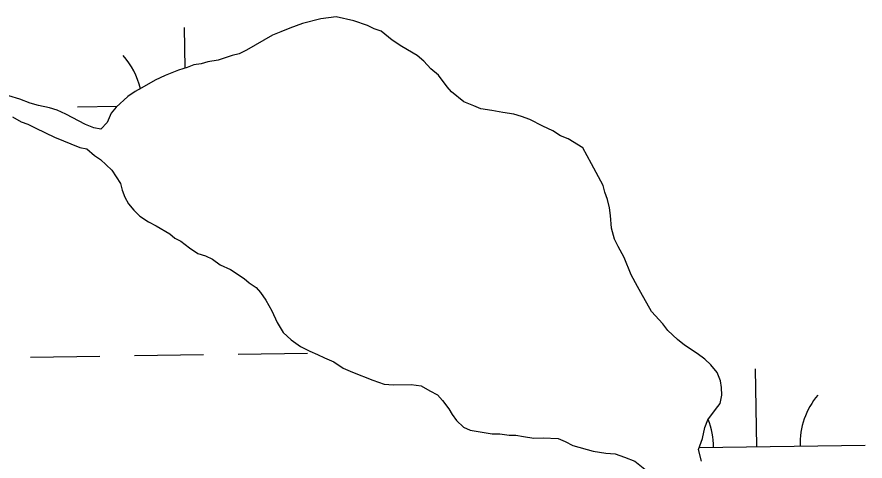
# Model space of a CAD drawing. Extents: x 3807117 to 3845308, y 337856 to 363736.
# Drawn here: x 3834178 to 3834569.7, y 359509.5 to 359714.9 of the extents above; entities that cross this region are included whole.
import ezdxf

# ---------------------------------------------------------------- set-up
doc = ezdxf.new("R2010")
doc.units = 0
doc.layers.add('V-TOPO-SHOR', color=7, linetype='Continuous')
doc.layers.add('V-WETL-SWMP', color=7, linetype='Continuous')

msp = doc.modelspace()

# ---------------------------------------------------------------- linework, layer by layer
at = {"layer": 'V-TOPO-SHOR'}
for p, q in [((3834318.36, 359713.95), (3834309.83, 359711.81)), ((3834325.35, 359714.89), (3834318.36, 359713.95)), ((3834333.58, 359713.12), (3834325.35, 359714.89)), ((3834304.03, 359709.73), (3834299.78, 359708.07)), ((3834309.83, 359711.81), (3834304.03, 359709.73)), ((3834339.86, 359710.93), (3834333.58, 359713.12)), ((3834343.01, 359709.44), (3834339.86, 359710.93)), ((3834295.92, 359706.42), (3834284, 359699.53)), ((3834299.78, 359708.07), (3834295.92, 359706.42)), ((3834346.15, 359708.34), (3834343.01, 359709.44)), ((3834351.32, 359704.17), (3834346.15, 359708.34)), ((3834355.67, 359701.15), (3834351.32, 359704.17)), ((3834280.53, 359697.89), (3834277.43, 359697.04)), ((3834284, 359699.53), (3834280.53, 359697.89)), ((3834362.78, 359697.03), (3834355.67, 359701.15)), ((3834266.19, 359694.06), (3834263.09, 359693.21)), ((3834270.85, 359694.94), (3834266.19, 359694.06)), ((3834277.43, 359697.04), (3834270.85, 359694.94)), ((3834365.96, 359694.37), (3834362.78, 359697.03)), ((3834369.15, 359690.93), (3834365.96, 359694.37)), ((3834252.64, 359690.25), (3834246.46, 359687.77)), ((3834256.51, 359691.5), (3834252.64, 359690.25)), ((3834259.6, 359692.74), (3834256.51, 359691.5)), ((3834263.09, 359693.21), (3834259.6, 359692.74)), ((3834372.73, 359687.9), (3834369.15, 359690.93)), ((3834246.46, 359687.77), (3834241.83, 359685.71)), ((3834376.75, 359682.53), (3834372.73, 359687.9)), ((3834241.83, 359685.71), (3834235.68, 359682.07)), ((3834378.75, 359680.24), (3834376.75, 359682.53)), ((3834179.28, 359676.89), (3834174.18, 359678.34)), ((3834232.6, 359680.44), (3834229.14, 359678.02)), ((3834235.68, 359682.07), (3834232.6, 359680.44)), ((3834384.31, 359675.69), (3834378.75, 359680.24)), ((3834184, 359675.05), (3834179.28, 359676.89)), ((3834187.92, 359673.97), (3834184, 359675.05)), ((3834229.14, 359678.02), (3834223.79, 359673.22)), ((3834389.03, 359673.85), (3834384.31, 359675.69)), ((3834193.01, 359672.92), (3834187.92, 359673.97)), ((3834196.55, 359671.83), (3834193.01, 359672.92)), ((3834200.48, 359669.97), (3834196.55, 359671.83)), ((3834221.52, 359670.44), (3834219.67, 359666.12)), ((3834223.79, 359673.22), (3834221.52, 359670.44)), ((3834392.18, 359672.36), (3834389.03, 359673.85)), ((3834397.26, 359671.69), (3834392.18, 359672.36)), ((3834402.35, 359670.64), (3834397.26, 359671.69)), ((3834407.43, 359669.98), (3834402.35, 359670.64)), ((3834175.96, 359668.63), (3834179.91, 359666.38)), ((3834209.56, 359665.11), (3834200.48, 359669.97)), ((3834410.96, 359668.89), (3834407.43, 359669.98)), ((3834414.89, 359667.42), (3834410.96, 359668.89)), ((3834420.81, 359664.43), (3834414.89, 359667.42)), ((3834179.91, 359666.38), (3834183.05, 359665.29)), ((3834183.05, 359665.29), (3834186.6, 359663.42)), ((3834186.6, 359663.42), (3834195.27, 359659.33)), ((3834213.49, 359663.64), (3834209.56, 359665.11)), ((3834216.62, 359662.93), (3834213.49, 359663.64)), ((3834219.67, 359666.12), (3834216.62, 359662.93)), ((3834425.53, 359662.2), (3834420.81, 359664.43)), ((3834195.27, 359659.33), (3834207.07, 359654.53)), ((3834429.09, 359659.94), (3834425.53, 359662.2)), ((3834432.63, 359658.46), (3834429.09, 359659.94)), ((3834439.35, 359654.33), (3834432.63, 359658.46)), ((3834207.07, 359654.53), (3834210.2, 359653.82)), ((3834210.2, 359653.82), (3834213.78, 359650.78)), ((3834213.78, 359650.78), (3834216.55, 359648.9)), ((3834443.42, 359647.02), (3834439.35, 359654.33)), ((3834216.55, 359648.9), (3834221.73, 359643.95)), ((3834448.71, 359637), (3834443.42, 359647.02)), ((3834221.73, 359643.95), (3834225.77, 359637.8)), ((3834225.77, 359637.8), (3834226.62, 359634.7)), ((3834449.56, 359633.9), (3834448.71, 359637)), ((3834226.62, 359634.7), (3834227.85, 359631.61)), ((3834227.85, 359631.61), (3834229.48, 359628.53)), ((3834450.81, 359630.43), (3834449.56, 359633.9)), ((3834229.48, 359628.53), (3834231.89, 359625.47)), ((3834451.67, 359626.55), (3834450.81, 359630.43)), ((3834231.89, 359625.47), (3834234.68, 359622.81)), ((3834452.14, 359623.05), (3834451.67, 359626.55)), ((3834234.68, 359622.81), (3834238.64, 359620.17)), ((3834238.64, 359620.17), (3834242.19, 359618.3)), ((3834452.66, 359617.22), (3834452.14, 359623.05)), ((3834242.19, 359618.3), (3834248.51, 359614.54)), ((3834453.95, 359612.18), (3834452.66, 359617.22)), ((3834248.51, 359614.54), (3834250.89, 359612.65)), ((3834250.89, 359612.65), (3834253.65, 359611.15)), ((3834455.59, 359608.71), (3834453.95, 359612.18)), ((3834253.65, 359611.15), (3834257.62, 359608.13)), ((3834257.62, 359608.13), (3834261.57, 359605.49)), ((3834458.43, 359603.71), (3834455.59, 359608.71)), ((3834261.57, 359605.49), (3834265.11, 359604.4)), ((3834265.11, 359604.4), (3834268.26, 359602.91)), ((3834268.26, 359602.91), (3834271.82, 359600.26)), ((3834271.82, 359600.26), (3834276.55, 359598.03)), ((3834461.73, 359595.6), (3834458.43, 359603.71)), ((3834276.55, 359598.03), (3834282.88, 359593.89)), ((3834282.88, 359593.89), (3834285.26, 359591.99)), ((3834464.58, 359590.21), (3834461.73, 359595.6)), ((3834285.26, 359591.99), (3834288.43, 359589.73)), ((3834288.43, 359589.73), (3834290.43, 359587.43)), ((3834466.2, 359587.51), (3834464.58, 359590.21)), ((3834290.43, 359587.43), (3834292.85, 359583.98)), ((3834471.08, 359578.66), (3834466.2, 359587.51)), ((3834292.85, 359583.98), (3834295.69, 359578.98)), ((3834295.69, 359578.98), (3834298.15, 359573.58)), ((3834476.27, 359572.93), (3834471.08, 359578.66)), ((3834298.15, 359573.58), (3834300.98, 359568.96)), ((3834478.68, 359569.87), (3834476.27, 359572.93)), ((3834300.98, 359568.96), (3834304.57, 359565.54)), ((3834483.06, 359565.68), (3834478.68, 359569.87)), ((3834304.57, 359565.54), (3834308.92, 359562.52)), ((3834486.24, 359563.02), (3834483.06, 359565.68)), ((3834308.92, 359562.52), (3834313.26, 359560.28)), ((3834492.17, 359559.26), (3834486.24, 359563.02)), ((3834313.26, 359560.28), (3834316.8, 359558.8)), ((3834316.8, 359558.8), (3834319.95, 359557.31)), ((3834319.95, 359557.31), (3834324.28, 359555.46)), ((3834495.74, 359556.61), (3834492.17, 359559.26)), ((3834324.28, 359555.46), (3834328.64, 359552.44)), ((3834498.53, 359553.95), (3834495.74, 359556.61)), ((3834501.33, 359550.51), (3834498.53, 359553.95)), ((3834328.64, 359552.44), (3834332.97, 359550.59)), ((3834332.97, 359550.59), (3834342.4, 359546.91)), ((3834502.98, 359546.65), (3834501.33, 359550.51)), ((3834342.4, 359546.91), (3834347.51, 359545.08)), ((3834347.51, 359545.08), (3834351.81, 359544.78)), ((3834503.44, 359543.54), (3834502.98, 359546.65)), ((3834351.81, 359544.78), (3834359.99, 359544.97)), ((3834359.99, 359544.97), (3834364.68, 359544.29)), ((3834364.68, 359544.29), (3834368.63, 359542.05)), ((3834368.63, 359542.05), (3834372.18, 359540.18)), ((3834503.52, 359540.03), (3834503.44, 359543.54)), ((3834372.18, 359540.18), (3834374.57, 359537.5)), ((3834374.57, 359537.5), (3834377.39, 359533.67)), ((3834502.83, 359536.12), (3834503.52, 359540.03)), ((3834377.39, 359533.67), (3834379.01, 359530.98)), ((3834497.15, 359528.59), (3834500.55, 359533.34)), ((3834500.55, 359533.34), (3834502.83, 359536.12)), ((3834379.01, 359530.98), (3834381.02, 359528.3)), ((3834381.02, 359528.3), (3834384.21, 359525.25)), ((3834495.67, 359525.04), (3834497.15, 359528.59)), ((3834384.21, 359525.25), (3834387.36, 359523.76)), ((3834387.36, 359523.76), (3834397.53, 359522.04)), ((3834397.53, 359522.04), (3834401.03, 359522.12)), ((3834401.03, 359522.12), (3834405.34, 359521.44)), ((3834405.34, 359521.44), (3834408.45, 359521.51)), ((3834408.45, 359521.51), (3834411.98, 359520.81)), ((3834494.62, 359519.95), (3834495.67, 359525.04)), ((3834411.98, 359520.81), (3834416.67, 359520.14)), ((3834416.67, 359520.14), (3834420.95, 359520.24)), ((3834420.95, 359520.24), (3834427.97, 359520.01)), ((3834427.97, 359520.01), (3834431.13, 359518.52)), ((3834431.13, 359518.52), (3834434.67, 359516.65)), ((3834492.79, 359514.85), (3834494.62, 359519.95)), ((3834434.67, 359516.65), (3834444.09, 359514.13)), ((3834444.09, 359514.13), (3834449.95, 359513.1)), ((3834494.08, 359509.42), (3834492.79, 359514.85)), ((3834449.95, 359513.1), (3834454.25, 359512.81)), ((3834454.25, 359512.81), (3834458.57, 359511.34)), ((3834458.57, 359511.34), (3834463.29, 359509.5)), ((3834463.29, 359509.5), (3834468.05, 359505.71))]:
    msp.add_line(p, q, dxfattribs=at)
at = {"layer": 'V-WETL-SWMP'}
for p, q in [((3834318.36, 359713.95), (3834309.83, 359711.81)), ((3834325.35, 359714.89), (3834318.36, 359713.95)), ((3834333.58, 359713.12), (3834325.35, 359714.89)), ((3834255.62, 359691.21), (3834255.33, 359710.05)), ((3834304.03, 359709.73), (3834299.78, 359708.07)), ((3834309.83, 359711.81), (3834304.03, 359709.73)), ((3834339.86, 359710.93), (3834333.58, 359713.12)), ((3834343.01, 359709.44), (3834339.86, 359710.93)), ((3834295.92, 359706.42), (3834284, 359699.53)), ((3834299.78, 359708.07), (3834295.92, 359706.42)), ((3834346.15, 359708.34), (3834343.01, 359709.44)), ((3834351.32, 359704.17), (3834346.15, 359708.34)), ((3834355.67, 359701.15), (3834351.32, 359704.17)), ((3834280.53, 359697.89), (3834277.43, 359697.04)), ((3834284, 359699.53), (3834280.53, 359697.89)), ((3834362.78, 359697.03), (3834355.67, 359701.15)), ((3834266.19, 359694.06), (3834263.09, 359693.21)), ((3834270.85, 359694.94), (3834266.19, 359694.06)), ((3834277.43, 359697.04), (3834270.85, 359694.94)), ((3834365.96, 359694.37), (3834362.78, 359697.03)), ((3834369.15, 359690.93), (3834365.96, 359694.37)), ((3834252.64, 359690.25), (3834246.46, 359687.77)), ((3834256.51, 359691.5), (3834252.64, 359690.25)), ((3834259.6, 359692.74), (3834256.51, 359691.5)), ((3834263.09, 359693.21), (3834259.6, 359692.74)), ((3834372.73, 359687.9), (3834369.15, 359690.93)), ((3834246.46, 359687.77), (3834241.83, 359685.71)), ((3834376.75, 359682.53), (3834372.73, 359687.9)), ((3834241.83, 359685.71), (3834235.68, 359682.07)), ((3834378.75, 359680.24), (3834376.75, 359682.53)), ((3834179.28, 359676.89), (3834174.18, 359678.34)), ((3834232.6, 359680.44), (3834229.14, 359678.02)), ((3834235.68, 359682.07), (3834232.6, 359680.44)), ((3834384.31, 359675.69), (3834378.75, 359680.24)), ((3834184, 359675.05), (3834179.28, 359676.89)), ((3834187.92, 359673.97), (3834184, 359675.05)), ((3834229.14, 359678.02), (3834223.79, 359673.22)), ((3834389.03, 359673.85), (3834384.31, 359675.69)), ((3834193.01, 359672.92), (3834187.92, 359673.97)), ((3834196.55, 359671.83), (3834193.01, 359672.92)), ((3834200.48, 359669.97), (3834196.55, 359671.83)), ((3834205.88, 359673.3), (3834224.19, 359673.58)), ((3834221.52, 359670.44), (3834219.67, 359666.12)), ((3834223.79, 359673.22), (3834221.52, 359670.44)), ((3834392.18, 359672.36), (3834389.03, 359673.85)), ((3834397.26, 359671.69), (3834392.18, 359672.36)), ((3834402.35, 359670.64), (3834397.26, 359671.69)), ((3834407.43, 359669.98), (3834402.35, 359670.64)), ((3834175.96, 359668.63), (3834179.91, 359666.38)), ((3834209.56, 359665.11), (3834200.48, 359669.97)), ((3834410.96, 359668.89), (3834407.43, 359669.98)), ((3834414.89, 359667.42), (3834410.96, 359668.89)), ((3834420.81, 359664.43), (3834414.89, 359667.42)), ((3834179.91, 359666.38), (3834183.05, 359665.29)), ((3834183.05, 359665.29), (3834186.6, 359663.42)), ((3834186.6, 359663.42), (3834195.27, 359659.33)), ((3834213.49, 359663.64), (3834209.56, 359665.11)), ((3834216.62, 359662.93), (3834213.49, 359663.64)), ((3834219.67, 359666.12), (3834216.62, 359662.93)), ((3834425.53, 359662.2), (3834420.81, 359664.43)), ((3834195.27, 359659.33), (3834207.07, 359654.53)), ((3834429.09, 359659.94), (3834425.53, 359662.2)), ((3834432.63, 359658.46), (3834429.09, 359659.94)), ((3834439.35, 359654.33), (3834432.63, 359658.46)), ((3834207.07, 359654.53), (3834210.2, 359653.82)), ((3834210.2, 359653.82), (3834213.78, 359650.78)), ((3834213.78, 359650.78), (3834216.55, 359648.9)), ((3834443.42, 359647.02), (3834439.35, 359654.33)), ((3834216.55, 359648.9), (3834221.73, 359643.95)), ((3834448.71, 359637), (3834443.42, 359647.02)), ((3834221.73, 359643.95), (3834225.77, 359637.8)), ((3834225.77, 359637.8), (3834226.62, 359634.7)), ((3834449.56, 359633.9), (3834448.71, 359637)), ((3834226.62, 359634.7), (3834227.85, 359631.61)), ((3834227.85, 359631.61), (3834229.48, 359628.53)), ((3834450.81, 359630.43), (3834449.56, 359633.9)), ((3834229.48, 359628.53), (3834231.89, 359625.47)), ((3834451.67, 359626.55), (3834450.81, 359630.43)), ((3834231.89, 359625.47), (3834234.68, 359622.81)), ((3834452.14, 359623.05), (3834451.67, 359626.55)), ((3834234.68, 359622.81), (3834238.64, 359620.17)), ((3834238.64, 359620.17), (3834242.19, 359618.3)), ((3834452.66, 359617.22), (3834452.14, 359623.05)), ((3834242.19, 359618.3), (3834248.51, 359614.54)), ((3834453.95, 359612.18), (3834452.66, 359617.22)), ((3834248.51, 359614.54), (3834250.89, 359612.65)), ((3834250.89, 359612.65), (3834253.65, 359611.15)), ((3834455.59, 359608.71), (3834453.95, 359612.18)), ((3834253.65, 359611.15), (3834257.62, 359608.13)), ((3834257.62, 359608.13), (3834261.57, 359605.49)), ((3834458.43, 359603.71), (3834455.59, 359608.71)), ((3834261.57, 359605.49), (3834265.11, 359604.4)), ((3834265.11, 359604.4), (3834268.26, 359602.91)), ((3834268.26, 359602.91), (3834271.82, 359600.26)), ((3834271.82, 359600.26), (3834276.55, 359598.03)), ((3834461.73, 359595.6), (3834458.43, 359603.71)), ((3834276.55, 359598.03), (3834282.88, 359593.89)), ((3834282.88, 359593.89), (3834285.26, 359591.99)), ((3834464.58, 359590.21), (3834461.73, 359595.6)), ((3834285.26, 359591.99), (3834288.43, 359589.73)), ((3834288.43, 359589.73), (3834290.43, 359587.43)), ((3834466.2, 359587.51), (3834464.58, 359590.21)), ((3834290.43, 359587.43), (3834292.85, 359583.98)), ((3834471.08, 359578.66), (3834466.2, 359587.51)), ((3834292.85, 359583.98), (3834295.69, 359578.98)), ((3834295.69, 359578.98), (3834298.15, 359573.58)), ((3834476.27, 359572.93), (3834471.08, 359578.66)), ((3834298.15, 359573.58), (3834300.98, 359568.96)), ((3834478.68, 359569.87), (3834476.27, 359572.93)), ((3834300.98, 359568.96), (3834304.57, 359565.54)), ((3834483.06, 359565.68), (3834478.68, 359569.87)), ((3834304.57, 359565.54), (3834308.92, 359562.52)), ((3834486.24, 359563.02), (3834483.06, 359565.68)), ((3834308.92, 359562.52), (3834313.26, 359560.28)), ((3834492.17, 359559.26), (3834486.24, 359563.02)), ((3834184.2, 359557.53), (3834216.2, 359558.01)), ((3834232.2, 359558.25), (3834264.19, 359558.73)), ((3834280.19, 359558.97), (3834312.19, 359559.45)), ((3834313.26, 359560.28), (3834316.8, 359558.8)), ((3834316.8, 359558.8), (3834319.95, 359557.31)), ((3834319.95, 359557.31), (3834324.28, 359555.46)), ((3834495.74, 359556.61), (3834492.17, 359559.26)), ((3834324.28, 359555.46), (3834328.64, 359552.44)), ((3834498.53, 359553.95), (3834495.74, 359556.61)), ((3834501.33, 359550.51), (3834498.53, 359553.95)), ((3834328.64, 359552.44), (3834332.97, 359550.59)), ((3834332.97, 359550.59), (3834342.4, 359546.91)), ((3834502.98, 359546.65), (3834501.33, 359550.51)), ((3834519.7, 359516.13), (3834519.16, 359552.12)), ((3834342.4, 359546.91), (3834347.51, 359545.08)), ((3834347.51, 359545.08), (3834351.81, 359544.78)), ((3834503.44, 359543.54), (3834502.98, 359546.65)), ((3834351.81, 359544.78), (3834359.99, 359544.97)), ((3834359.99, 359544.97), (3834364.68, 359544.29)), ((3834364.68, 359544.29), (3834368.63, 359542.05)), ((3834368.63, 359542.05), (3834372.18, 359540.18)), ((3834503.52, 359540.03), (3834503.44, 359543.54)), ((3834372.18, 359540.18), (3834374.57, 359537.5)), ((3834374.57, 359537.5), (3834377.39, 359533.67)), ((3834502.83, 359536.12), (3834503.52, 359540.03)), ((3834377.39, 359533.67), (3834379.01, 359530.98)), ((3834497.15, 359528.59), (3834500.55, 359533.34)), ((3834500.55, 359533.34), (3834502.83, 359536.12)), ((3834379.01, 359530.98), (3834381.02, 359528.3)), ((3834381.02, 359528.3), (3834384.21, 359525.25)), ((3834495.67, 359525.04), (3834497.15, 359528.59)), ((3834384.21, 359525.25), (3834387.36, 359523.76)), ((3834387.36, 359523.76), (3834397.53, 359522.04)), ((3834397.53, 359522.04), (3834401.03, 359522.12)), ((3834401.03, 359522.12), (3834405.34, 359521.44)), ((3834405.34, 359521.44), (3834408.45, 359521.51)), ((3834408.45, 359521.51), (3834411.98, 359520.81)), ((3834494.62, 359519.95), (3834495.67, 359525.04)), ((3834411.98, 359520.81), (3834416.67, 359520.14)), ((3834416.67, 359520.14), (3834420.95, 359520.24)), ((3834420.95, 359520.24), (3834427.97, 359520.01)), ((3834427.97, 359520.01), (3834431.13, 359518.52)), ((3834431.13, 359518.52), (3834434.67, 359516.65)), ((3834492.79, 359514.85), (3834494.62, 359519.95)), ((3834434.67, 359516.65), (3834444.09, 359514.13)), ((3834444.09, 359514.13), (3834449.95, 359513.1)), ((3834494.08, 359509.42), (3834492.79, 359514.85)), ((3834493.1, 359515.73), (3834569.7, 359516.87)), ((3834449.95, 359513.1), (3834454.25, 359512.81)), ((3834454.25, 359512.81), (3834458.57, 359511.34)), ((3834458.57, 359511.34), (3834463.29, 359509.5))]:
    msp.add_line(p, q, dxfattribs=at)
for centre, start, end in [((3834200.63, 359673.7), 13.0978, 41.6302), ((3834574.93, 359517.43), 140.0865, 181.6302), ((3834464.46, 359515.77), 0.0865, 21.5425)]:
    msp.add_arc(centre, 35.25, start, end, dxfattribs=at)

doc.saveas('drawing.dxf')
